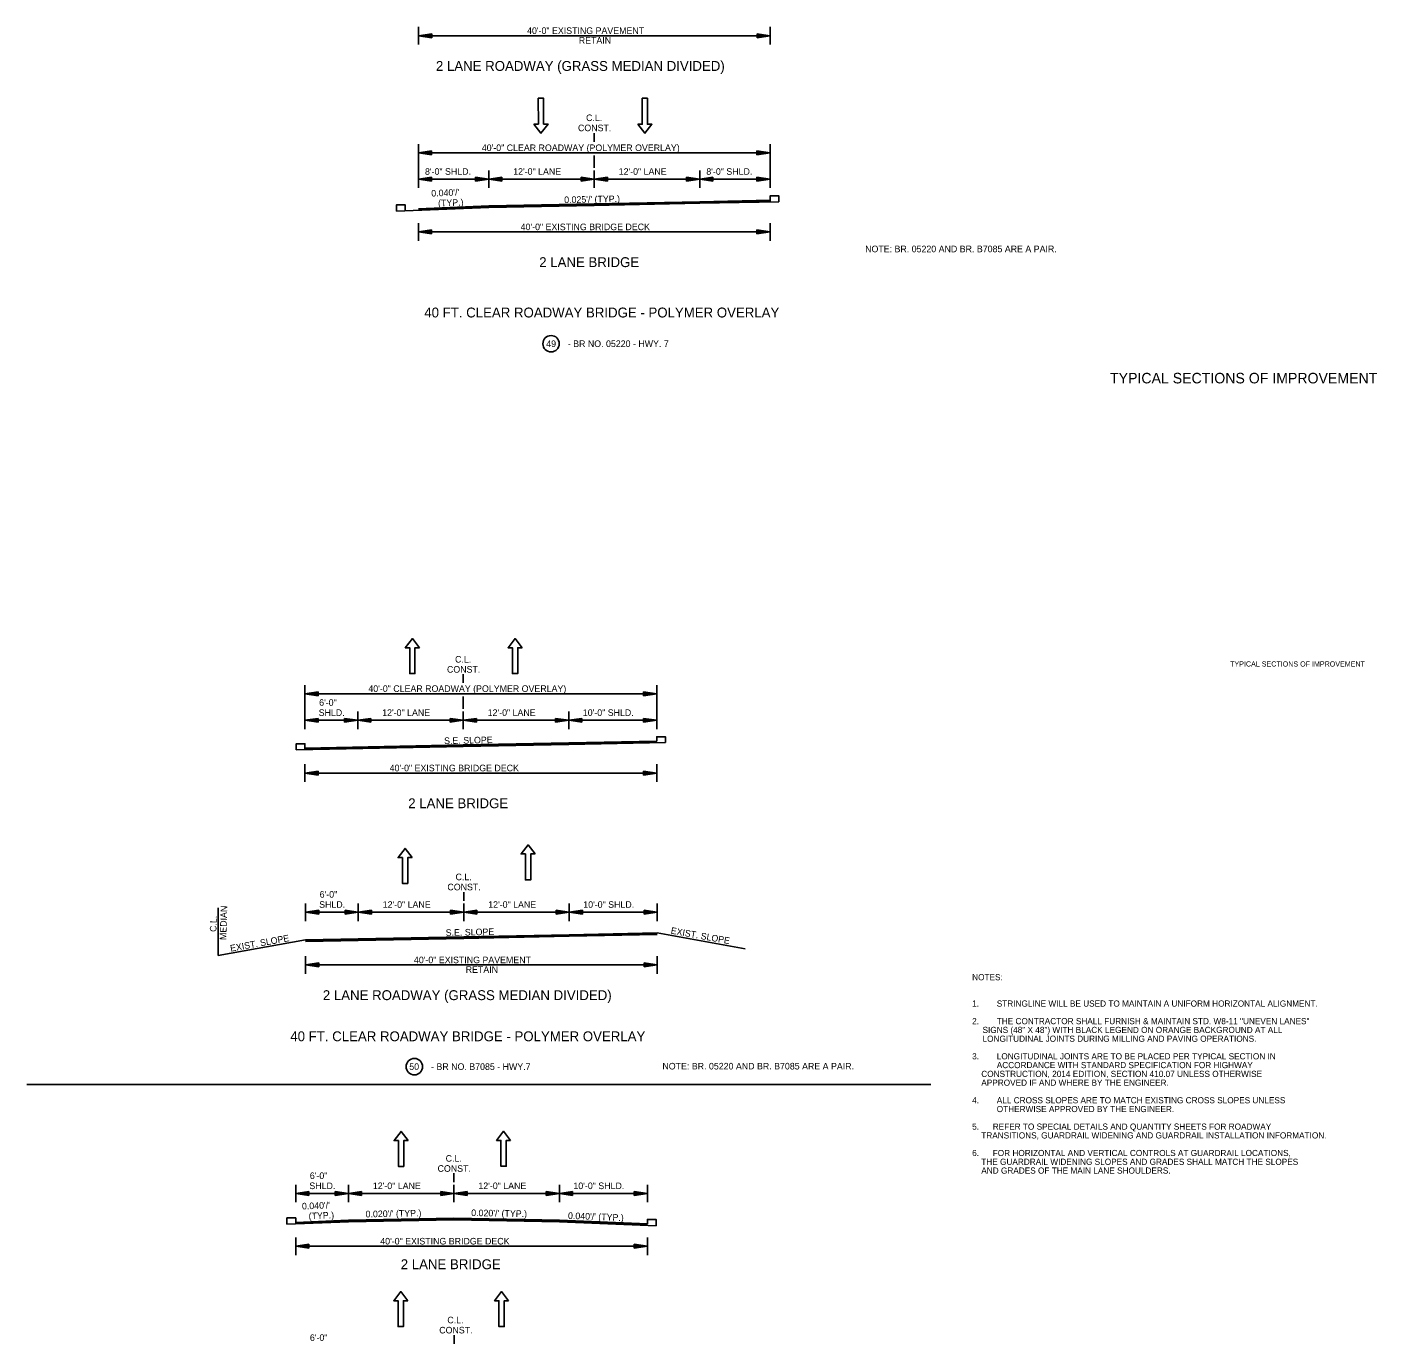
# Model space of a CAD drawing. Extents: x 545241 to 1930787, y -1971772 to 596640.
# Drawn here: x 546732 to 548268, y -1970263 to -1968764 of the extents above; entities that cross this region are included whole.
import ezdxf

# ---------------------------------------------------------------- set-up
doc = ezdxf.new("R2010")
doc.units = 0
for name, color, linetype in [('R_Border', 7, 'Continuous'), ('R_Border Notes', 7, 'Continuous'), ('R_Border Prem', 7, 'Continuous'), ('R_Draft', 7, 'Continuous')]:
    doc.layers.add(name, color=color, linetype=linetype)

# ---------------------------------------------------------------- blocks, each defined once
blk = doc.blocks.new('ARROW')
at = {"layer": 'R_Draft'}
for p, q in [((-2, 0.3), (0, 0)), ((-2, 0.3), (-2, -0.3)), ((-2, 0.25), (-0.334, 0)), ((-2, 0.199), (-0.678, 0)), ((-2, 0.149), (-1.011, 0)), ((-2, 0.097), (-1.35, 0)), ((-2, 0.047), (-1.684, 0)), ((-2, -0.3), (0, 0)), ((-2, -0.098), (-1.35, 0)), ((-2, -0.199), (-0.678, 0)), ((-2, -0.25), (-0.334, 0)), ((-2, -0.149), (-1.011, 0)), ((-2, -0.047), (-1.684, 0))]:
    blk.add_line(p, q, dxfattribs=at)
blk = doc.blocks.new('BPPOLY')
at = {"layer": 'R_Border'}
blk.add_circle((0, 0), 9.34, dxfattribs=at)

msp = doc.modelspace()

# ---------------------------------------------------------------- linework, layer by layer
at = {"layer": 'R_Border'}
for p, q in [((547177.8, -1968764.4), (547177.8, -1968784.4)), ((547177.8, -1968774.4), (547577.8, -1968774.4)), ((547577.8, -1968764.4), (547577.8, -1968784.4)), ((547177.6, -1968897.6), (547177.6, -1968947.6)), ((547377.6, -1968885.1), (547377.6, -1968895.1)), ((547577.6, -1968897.6), (547577.6, -1968947.6)), ((547177.6, -1968907.6), (547577.6, -1968907.6)), ((547377.6, -1968910.6), (547377.6, -1968924.6)), ((547257.6, -1968927.6), (547257.6, -1968947.6)), ((547377.6, -1968927.6), (547377.6, -1968947.6)), ((547497.6, -1968927.6), (547497.6, -1968947.6)), ((547177.6, -1968937.6), (547577.6, -1968937.6)), ((547177.6, -1968987.6), (547177.6, -1969007.6)), ((547577.6, -1968987.6), (547577.6, -1969007.6)), ((547177.6, -1968997.6), (547577.6, -1968997.6)), ((547228.6, -1969500.7), (547228.6, -1969510.7)), ((547048.6, -1969513.2), (547048.6, -1969563.2)), ((547048.6, -1969523.2), (547448.6, -1969523.2)), ((547228.6, -1969526.2), (547228.6, -1969540.2)), ((547448.6, -1969513.2), (547448.6, -1969563.2)), ((547108.6, -1969543.2), (547108.6, -1969563.2)), ((547228.6, -1969543.2), (547228.6, -1969563.2)), ((547348.6, -1969543.2), (547348.6, -1969563.2)), ((547048.6, -1969553.2), (547448.6, -1969553.2)), ((547048.6, -1969603.2), (547048.6, -1969623.2)), ((547448.6, -1969603.2), (547448.6, -1969623.2)), ((547048.6, -1969613.2), (547448.6, -1969613.2)), ((547229.2, -1969748.5), (547229.2, -1969758.5)), ((546949.7, -1969766.5), (546949.7, -1969820.8)), ((547049.2, -1969761.5), (547049.2, -1969781.5)), ((547049.2, -1969771.5), (547449.2, -1969771.5)), ((547109.2, -1969761.5), (547109.2, -1969781.5)), ((547229.2, -1969761.5), (547229.2, -1969781.5)), ((547349.2, -1969761.5), (547349.2, -1969781.5)), ((547449.2, -1969761.5), (547449.2, -1969781.5)), ((547049.2, -1969803.1), (546949.7, -1969820.8)), ((547449.2, -1969795.1), (547549.2, -1969813.1)), ((547049.2, -1969821.5), (547049.2, -1969841.5)), ((547049.2, -1969831.5), (547449.2, -1969831.5)), ((547449.2, -1969821.5), (547449.2, -1969841.5)), ((546732.4, -1969967.5), (547760.4, -1969967.5)), ((547218, -1970068.5), (547218, -1970078.5)), ((547038, -1970081.5), (547038, -1970101.5)), ((547038, -1970091.5), (547438, -1970091.5)), ((547098, -1970081.5), (547098, -1970101.5)), ((547218, -1970081.5), (547218, -1970101.5)), ((547338, -1970081.5), (547338, -1970101.5)), ((547438, -1970081.5), (547438, -1970101.5)), ((547038, -1970141.5), (547038, -1970161.5)), ((547438, -1970141.5), (547438, -1970161.5)), ((547038, -1970151.5), (547438, -1970151.5)), ((547218.1, -1970252.7), (547218.1, -1970262.7))]:
    msp.add_line(p, q, dxfattribs=at)
for points in [[(547309, -1968874.9), (547317, -1968885.3), (547325, -1968874.9), (547320, -1968874.9), (547319.9, -1968845.5), (547313.9, -1968845.5), (547314, -1968874.9)], [(547427.1, -1968875), (547435.2, -1968885.4), (547443.1, -1968875), (547438.1, -1968875), (547438.1, -1968845.6), (547432.1, -1968845.6), (547432.1, -1968875)], [(547178.7, -1969470.7), (547170.7, -1969460.3), (547162.7, -1969470.7), (547167.7, -1969470.7), (547167.7, -1969500.1), (547173.7, -1969500.1), (547173.7, -1969470.7)], [(547295.6, -1969470.7), (547287.6, -1969460.3), (547279.6, -1969470.7), (547284.6, -1969470.7), (547284.6, -1969500.1), (547290.6, -1969500.1), (547290.6, -1969470.7)], [(547310.3, -1969705.2), (547302.3, -1969694.9), (547294.4, -1969705.2), (547299.4, -1969705.2), (547299.4, -1969734.7), (547305.3, -1969734.7), (547305.3, -1969705.2)], [(547170.4, -1969709.3), (547162.4, -1969699), (547154.4, -1969709.3), (547159.4, -1969709.3), (547159.4, -1969738.8), (547165.4, -1969738.8), (547165.4, -1969709.3)], [(547165.9, -1970031.2), (547157.9, -1970020.8), (547149.9, -1970031.2), (547154.9, -1970031.2), (547154.9, -1970060.6), (547160.9, -1970060.6), (547160.9, -1970031.2)], [(547282.5, -1970031.1), (547274.5, -1970020.7), (547266.5, -1970031.1), (547271.5, -1970031.1), (547271.5, -1970060.5), (547277.5, -1970060.5), (547277.5, -1970031.1)], [(547165.5, -1970213.5), (547157.5, -1970203.1), (547149.5, -1970213.5), (547154.5, -1970213.5), (547154.5, -1970242.9), (547160.5, -1970242.9), (547160.5, -1970213.5)], [(547280.2, -1970213.5), (547272.2, -1970203.1), (547264.2, -1970213.5), (547269.2, -1970213.5), (547269.2, -1970242.9), (547275.2, -1970242.9), (547275.2, -1970213.5)]]:
    msp.add_lwpolyline(points, close=True, dxfattribs=at)
for points in [[(547577.6, -1968963.1), (547577.6, -1968956.6), (547587.6, -1968956.6), (547587.6, -1968963.2)], [(547152.6, -1968974), (547257.6, -1968969.8), (547377.6, -1968967.4), (547497.6, -1968965), (547587.6, -1968963.2)], [(547162.6, -1968973.3), (547162.6, -1968966.8), (547152.6, -1968966.8), (547152.6, -1968974)], [(547177.6, -1968971.2), (547257.6, -1968968), (547377.6, -1968965.6), (547497.6, -1968963.2), (547577.6, -1968961.6)], [(547177.6, -1968971.5), (547257.6, -1968968.3), (547377.6, -1968965.9), (547497.6, -1968963.5), (547577.6, -1968961.9)], [(547177.6, -1968971.8), (547257.6, -1968968.6), (547377.6, -1968966.2), (547497.6, -1968963.8), (547577.6, -1968962.2)], [(547177.6, -1968972.1), (547257.6, -1968968.9), (547377.6, -1968966.5), (547497.6, -1968964.1), (547577.6, -1968962.5)], [(547177.6, -1968972.4), (547257.6, -1968969.2), (547377.6, -1968966.8), (547497.6, -1968964.4), (547577.6, -1968962.8)], [(547177.6, -1968972.7), (547257.6, -1968969.5), (547377.6, -1968967.1), (547497.6, -1968964.7), (547577.6, -1968963.1)], [(547448.6, -1969576.8), (547448.6, -1969571.8), (547458.6, -1969571.8), (547458.6, -1969578.4)], [(547038.6, -1969586.8), (547228.6, -1969583), (547348.6, -1969580.6), (547458.6, -1969578.4)], [(547048.6, -1969586.3), (547048.6, -1969579.8), (547038.6, -1969579.8), (547038.6, -1969586.8)], [(547048.6, -1969584.8), (547228.6, -1969581.2), (547348.6, -1969578.8), (547448.6, -1969576.8)], [(547048.6, -1969585.1), (547228.6, -1969581.5), (547348.6, -1969579.1), (547448.6, -1969577.1)], [(547048.6, -1969585.4), (547228.6, -1969581.8), (547348.6, -1969579.4), (547448.6, -1969577.4)], [(547048.6, -1969585.7), (547228.6, -1969582.1), (547348.6, -1969579.7), (547448.6, -1969577.7)], [(547048.6, -1969586), (547228.6, -1969582.4), (547348.6, -1969580), (547448.6, -1969578)], [(547048.6, -1969586.3), (547228.6, -1969582.7), (547348.6, -1969580.3), (547448.6, -1969578.3)], [(547049.2, -1969803.1), (547229.2, -1969799.5), (547349.2, -1969797.1), (547449.2, -1969795.1)], [(547049.2, -1969803.4), (547229.2, -1969799.8), (547349.2, -1969797.4), (547449.2, -1969795.4)], [(547049.2, -1969803.7), (547229.2, -1969800.1), (547349.2, -1969797.7), (547449.2, -1969795.7)], [(547049.2, -1969804), (547229.2, -1969800.4), (547349.2, -1969798), (547449.2, -1969796)], [(547049.2, -1969804.3), (547229.2, -1969800.7), (547349.2, -1969798.3), (547449.2, -1969796.3)], [(547049.2, -1969804.6), (547229.2, -1969801), (547349.2, -1969798.6), (547449.2, -1969796.6)], [(547049.2, -1969804.9), (547229.2, -1969801.3), (547349.2, -1969798.9), (547449.2, -1969796.9)], [(547038, -1970125.8), (547038, -1970119.3), (547028, -1970119.3), (547028, -1970126.5)], [(547028, -1970126.5), (547098, -1970123.7), (547218, -1970121.3), (547338, -1970123.7), (547448, -1970128.1)], [(547038, -1970124.3), (547098, -1970121.9), (547218, -1970119.5), (547338, -1970121.9), (547438, -1970125.9)], [(547038, -1970124.6), (547098, -1970122.2), (547218, -1970119.8), (547338, -1970122.2), (547438, -1970126.2)], [(547038, -1970124.9), (547098, -1970122.5), (547218, -1970120.1), (547338, -1970122.5), (547438, -1970126.5)], [(547038, -1970125.2), (547098, -1970122.8), (547218, -1970120.4), (547338, -1970122.8), (547438, -1970126.8)], [(547038, -1970125.5), (547098, -1970123.1), (547218, -1970120.7), (547338, -1970123.1), (547438, -1970127.1)], [(547038, -1970125.8), (547098, -1970123.4), (547218, -1970121), (547338, -1970123.4), (547438, -1970127.4)], [(547438, -1970125.9), (547438, -1970120.9), (547448, -1970120.9), (547448, -1970128.1)]]:
    msp.add_lwpolyline(points, dxfattribs=at)

# ---------------------------------------------------------------- block references
at = {"layer": 'R_Border', "xscale": 7.5, "yscale": 7.5, "rotation": 180}
for p in [(547177.8, -1968774.4), (547177.6, -1968907.6), (547177.6, -1968937.6), (547257.6, -1968937.6), (547377.6, -1968937.6), (547497.6, -1968937.6), (547177.6, -1968997.6), (547048.6, -1969523.2), (547048.6, -1969553.2), (547108.6, -1969553.2), (547228.6, -1969553.2), (547348.6, -1969553.2), (547048.6, -1969613.2), (547049.2, -1969771.5), (547109.2, -1969771.5), (547229.2, -1969771.5), (547349.2, -1969771.5), (547049.2, -1969831.5), (547038, -1970091.5), (547098, -1970091.5), (547218, -1970091.5), (547338, -1970091.5), (547038, -1970151.5)]:
    msp.add_blockref('ARROW', p, dxfattribs=at)
at = {"layer": 'R_Border', "xscale": 7.5, "yscale": 7.5}
for p in [(547577.8, -1968774.4), (547577.6, -1968907.6), (547257.6, -1968937.6), (547377.6, -1968937.6), (547497.6, -1968937.6), (547577.6, -1968937.6), (547577.6, -1968997.6), (547448.6, -1969523.2), (547108.6, -1969553.2), (547228.6, -1969553.2), (547348.6, -1969553.2), (547448.6, -1969553.2), (547448.6, -1969613.2), (547109.2, -1969771.5), (547229.2, -1969771.5), (547349.2, -1969771.5), (547449.2, -1969771.5), (547449.2, -1969831.5), (547098, -1970091.5), (547218, -1970091.5), (547338, -1970091.5), (547438, -1970091.5), (547438, -1970151.5)]:
    msp.add_blockref('ARROW', p, dxfattribs=at)
at = {"layer": 'R_Border'}
for p in [(547328.5, -1969124.8), (547173, -1969947.2)]:
    msp.add_blockref('BPPOLY', p, dxfattribs=at)

# ---------------------------------------------------------------- texts
for s, height, p in [('40\'-0" EXISTING PAVEMENT', 7.5, (547301.2, -1968772.4)), ('RETAIN', 7.5, (547360, -1968783.4)), ('2 LANE ROADWAY (GRASS MEDIAN DIVIDED)', 11.25, (547197.5, -1968814.4)), ('C.L.', 7.5, (547368.3, -1968871.5)), ('CONST.', 7.5, (547359.1, -1968883)), ('40\'-0" CLEAR ROADWAY (POLYMER OVERLAY)', 7.5, (547249.7, -1968905.6)), ('8\'-0" SHLD.', 7.5, (547185.1, -1968932.6)), ('12\'-0" LANE', 7.5, (547285.4, -1968932.6)), ('12\'-0" LANE', 7.5, (547405.4, -1968932.6)), ('8\'-0" SHLD.', 7.5, (547505.1, -1968932.6)), ('40\'-0" EXISTING BRIDGE DECK', 7.5, (547293.9, -1968995.6)), ('NOTE: BR. 05220 AND BR. B7085 ARE A PAIR.', 7.5, (547685.7, -1969020.7)), ('2 LANE BRIDGE', 11.25, (547315, -1969037.6)), ('40 FT. CLEAR ROADWAY BRIDGE - POLYMER OVERLAY', 11.25, (547184.3, -1969094.9)), ('49', 7.5, (547323, -1969128.5)), ('- BR NO. 05220 - HWY. 7', 7.5, (547347.5, -1969128.5)), ('C.L.', 7.5, (547219.3, -1969487.5)), ('CONST.', 7.5, (547210.1, -1969499)), ('40\'-0" CLEAR ROADWAY (POLYMER OVERLAY)', 7.5, (547120.7, -1969520.9)), ('SHLD.', 7.5, (547064.2, -1969548.2)), ('6\'-0"', 7.5, (547064.7, -1969536.7)), ('12\'-0" LANE', 7.5, (547136.4, -1969548.2)), ('12\'-0" LANE', 7.5, (547256.4, -1969548.2)), ('10\'-0" SHLD.', 7.5, (547364.6, -1969548.2)), ('40\'-0" EXISTING BRIDGE DECK', 7.5, (547144.9, -1969611.2)), ('2 LANE BRIDGE', 11.25, (547166, -1969653.2)), ('C.L.', 7.5, (547219.8, -1969735.1)), ('CONST.', 7.5, (547210.6, -1969746.6)), ('6\'-0"', 7.5, (547065.3, -1969755)), ('SHLD.', 7.5, (547064.7, -1969766.5)), ('12\'-0" LANE', 7.5, (547137, -1969766.5)), ('12\'-0" LANE', 7.5, (547257, -1969766.5)), ('10\'-0" SHLD.', 7.5, (547365.1, -1969766.5)), ('40\'-0" EXISTING PAVEMENT', 7.5, (547172.5, -1969829.5)), ('RETAIN', 7.5, (547231.4, -1969840.5)), ('2 LANE ROADWAY (GRASS MEDIAN DIVIDED)', 11.25, (547068.9, -1969871.5)), ('40 FT. CLEAR ROADWAY BRIDGE - POLYMER OVERLAY', 11.25, (547031.9, -1969918.3)), ('NOTE: BR. 05220 AND BR. B7085 ARE A PAIR.', 7.5, (547455.1, -1969950.4)), ('50', 7.5, (547167.2, -1969950.9)), ('- BR NO. B7085 - HWY.7', 7.5, (547192, -1969950.9)), ('C.L.', 7.5, (547208.6, -1970055.3)), ('CONST.', 7.5, (547199.4, -1970066.8)), ('SHLD.', 7.5, (547053.6, -1970086.5)), ('6\'-0"', 7.5, (547054.1, -1970075)), ('12\'-0" LANE', 7.5, (547125.8, -1970086.5)), ('12\'-0" LANE', 7.5, (547245.8, -1970086.5)), ('10\'-0" SHLD.', 7.5, (547353.9, -1970086.5)), ('40\'-0" EXISTING BRIDGE DECK', 7.5, (547134.2, -1970149.5)), ('2 LANE BRIDGE', 11.25, (547157.5, -1970177.6)), ('C.L.', 7.5, (547210.5, -1970239.2)), ('CONST.', 7.5, (547201.3, -1970250.7)), ('6\'-0"', 7.5, (547054.2, -1970259.2))]:
    msp.add_text(s, height=height, dxfattribs=at).set_placement(p)
for s, height, rotation, p in [("0.040'/'", 7.5, 2.2916, (547192.4, -1968957.4)), ('(TYP.)', 7.5, 2.2916, (547200.1, -1968968.6)), ("0.025'/' (TYP.)", 7.5, 1.1458, (547343.5, -1968964.8)), ('TYPICAL SECTIONS OF IMPROVEMENT', 12, 360, (547964.2, -1969169.9)), ('S.E. SLOPE', 7.5, 1.1458, (547206.9, -1969580.2)), ('MEDIAN', 7.5, 88.1187, (546959, -1969803.2)), ('C.L.', 7.5, 88.1187, (546947.8, -1969794)), ('EXIST. SLOPE', 7.5, 349.796, (547464.2, -1969795.8)), ('EXIST. SLOPE', 7.5, 10.204, (546964.2, -1969816.4)), ('S.E. SLOPE', 7.5, 1.1458, (547208.7, -1969798.5)), ("0.040'/'", 7.5, 2.2916, (547045.3, -1970109.7)), ("0.020'/' (TYP.)", 7.5, 1.1458, (547117.6, -1970118.7)), ("0.020'/' (TYP.)", 7.5, 358.8542, (547237.6, -1970117.1)), ('(TYP.)', 7.5, 2.2916, (547052.9, -1970120.9)), ("0.040'/' (TYP.)", 7.5, 357.7084, (547347.6, -1970120.3))]:
    msp.add_text(s, height=height, rotation=rotation, dxfattribs=at).set_placement(p)
at = {"layer": 'R_Border Notes'}
for s, p in [('NOTES: ', (547807.4, -1969848.9)), ('1.', (547807.4, -1969878.9)), ('STRINGLINE WILL BE USED TO MAINTAIN A UNIFORM HORIZONTAL ALIGNMENT.', (547835.4, -1969878.9)), ('2.', (547807.4, -1969898.9)), ('THE CONTRACTOR SHALL FURNISH & MAINTAIN STD. W8-11 "UNEVEN LANES" ', (547835.4, -1969898.9)), ('    SIGNS (48" X 48") WITH BLACK LEGEND ON ORANGE BACKGROUND AT ALL ', (547808.8, -1969908.9)), ('    LONGITUDINAL JOINTS DURING MILLING AND PAVING OPERATIONS.', (547808.8, -1969918.9)), ('3.', (547807.4, -1969938.9)), ('ACCORDANCE WITH STANDARD SPECIFICATION FOR HIGHWAY', (547835.4, -1969948.9)), ('LONGITUDINAL JOINTS ARE TO BE PLACED PER TYPICAL SECTION IN ', (547835.4, -1969938.9)), ('    CONSTRUCTION, 2014 EDITION, SECTION 410.07 UNLESS OTHERWISE', (547807.4, -1969958.9)), ('    APPROVED IF AND WHERE BY THE ENGINEER.', (547807.4, -1969968.9)), ('4.', (547807.4, -1969988.9)), ('ALL CROSS SLOPES ARE TO MATCH EXISTING CROSS SLOPES UNLESS ', (547835.4, -1969988.9)), ('OTHERWISE APPROVED BY THE ENGINEER.', (547835.4, -1969998.9)), ('5.      REFER TO SPECIAL DETAILS AND QUANTITY SHEETS FOR ROADWAY', (547807.4, -1970018.9)), ('    TRANSITIONS, GUARDRAIL WIDENING AND GUARDRAIL INSTALLATION INFORMATION.', (547807.4, -1970028.9)), ('6.      FOR HORIZONTAL AND VERTICAL CONTROLS AT GUARDRAIL LOCATIONS,', (547807.4, -1970048.9)), ('    AND GRADES OF THE MAIN LANE SHOULDERS.  ', (547807.4, -1970068.9)), ('    THE GUARDRAIL WIDENING SLOPES AND GRADES SHALL MATCH THE SLOPES', (547807.4, -1970058.9))]:
    msp.add_text(s, height=7, dxfattribs=at).set_placement(p)
at = {"layer": 'R_Border Prem'}
msp.add_text('TYPICAL SECTIONS OF IMPROVEMENT', height=5.862, rotation=360, dxfattribs=at).set_placement((548100.8, -1969492))

doc.saveas('drawing.dxf')
